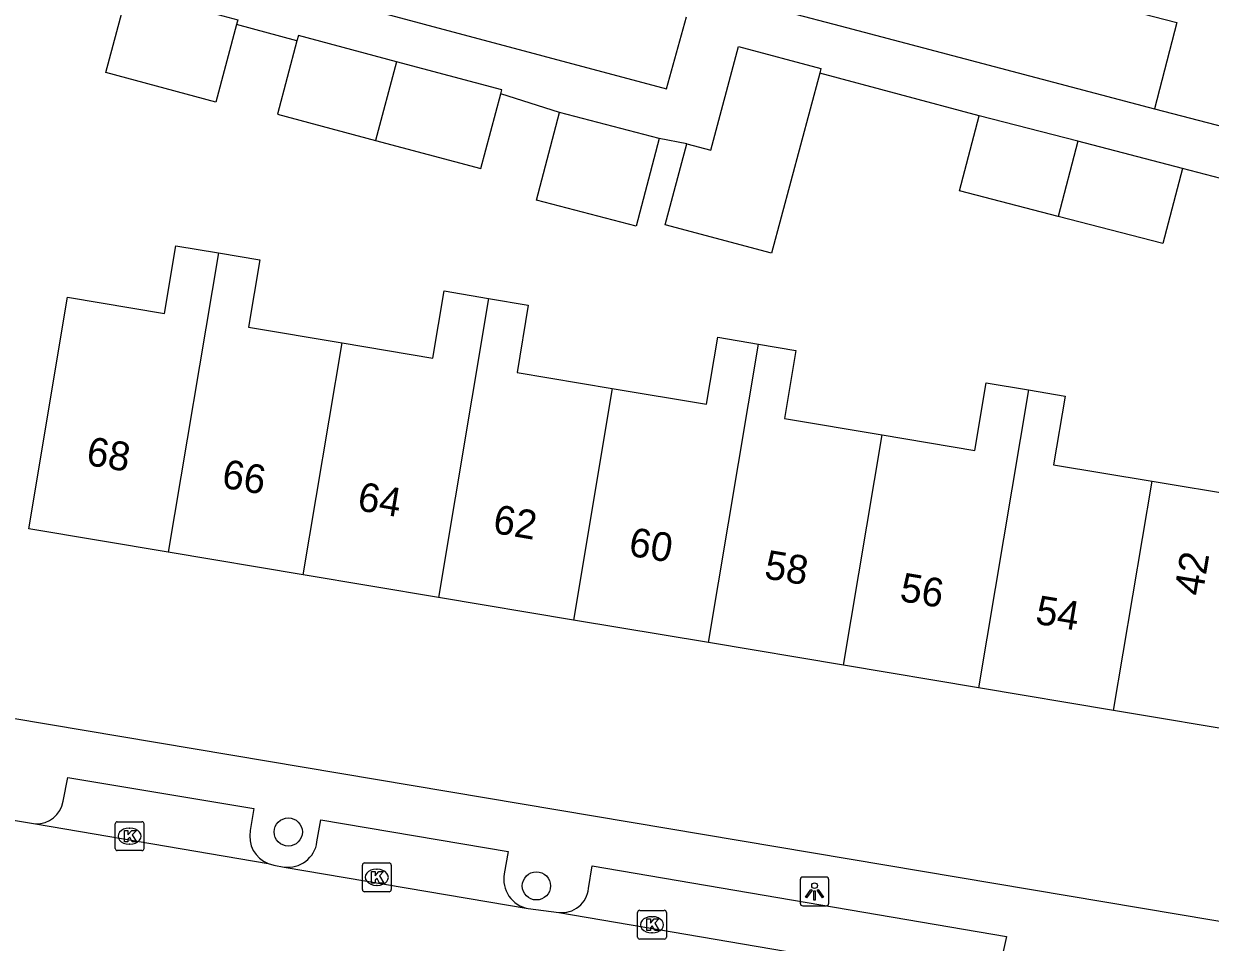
# Model space of a CAD drawing. Extents: x 163686 to 164493, y 382719 to 383870.
# Drawn here: x 163816.75 to 163857.96, y 383145.93 to 383177.82 of the extents above; entities that cross this region are included whole.
import ezdxf

# ---------------------------------------------------------------- set-up
doc = ezdxf.new("R2010")
doc.units = 0
for name, color, linetype in [('IMGEO_Boom', 7, 'Continuous'), ('IMGEO_Kolk', 7, 'Continuous'), ('IMGEO_Lichtpunt', 7, 'Continuous'), ('IMGEO_Pand', 7, 'Continuous'), ('IMGEO_Pand_nummerreeks', 7, 'Continuous'), ('IMGEO_Rijbaan_lokaal_open', 7, 'Continuous'), ('IMGEO_Voetpad_open', 7, 'Continuous')]:
    doc.layers.add(name, color=color, linetype=linetype)

msp = doc.modelspace()

# ---------------------------------------------------------------- linework, layer by layer
at = {"layer": 'IMGEO_Boom'}
for centre in [(163825.941, 383149.761), (163834.557, 383147.89)]:
    msp.add_circle(centre, 0.489, dxfattribs=at)
at = {"layer": 'IMGEO_Kolk'}
for p, q in [((163819.93, 383149.189), (163819.93, 383150.041)), ((163820.005, 383150.115), (163820.857, 383150.115)), ((163820.418, 383149.895), (163820.443, 383149.895)), ((163820.931, 383150.041), (163820.931, 383149.189)), ((163820.857, 383149.115), (163820.005, 383149.115)), ((163820.441, 383149.335), (163820.416, 383149.335)), ((163828.514, 383147.761), (163828.514, 383148.613)), ((163828.589, 383148.687), (163829.441, 383148.687)), ((163829.515, 383148.613), (163829.515, 383147.761)), ((163829.002, 383148.467), (163829.027, 383148.467)), ((163829.025, 383147.907), (163829, 383147.907)), ((163829.441, 383147.687), (163828.589, 383147.687)), ((163838.072, 383146.115), (163838.072, 383146.967)), ((163838.147, 383147.041), (163838.999, 383147.041)), ((163839.073, 383146.967), (163839.073, 383146.115)), ((163838.56, 383146.821), (163838.585, 383146.821)), ((163838.583, 383146.261), (163838.558, 383146.261)), ((163838.999, 383146.041), (163838.147, 383146.041))]:
    msp.add_line(p, q, dxfattribs=at)
for points in [[(163819.93, 383149.189), (163819.93, 383150.041)], [(163820.005, 383150.115), (163820.857, 383150.115)], [(163820.251, 383149.815), (163820.374, 383149.815), (163820.374, 383149.664), (163820.504, 383149.815), (163820.668, 383149.815), (163820.522, 383149.664), (163820.675, 383149.415), (163820.523, 383149.415), (163820.438, 383149.579), (163820.374, 383149.512), (163820.374, 383149.415), (163820.251, 383149.415), (163820.251, 383149.815)], [(163820.931, 383150.041), (163820.931, 383149.189)], [(163820.857, 383149.115), (163820.005, 383149.115)], [(163828.514, 383147.761), (163828.514, 383148.613)], [(163828.589, 383148.687), (163829.441, 383148.687)], [(163829.515, 383148.613), (163829.515, 383147.761)], [(163828.835, 383148.387), (163828.958, 383148.387), (163828.958, 383148.236), (163829.088, 383148.387), (163829.252, 383148.387), (163829.106, 383148.236), (163829.259, 383147.987), (163829.107, 383147.987), (163829.022, 383148.151), (163828.958, 383148.084), (163828.958, 383147.987), (163828.835, 383147.987), (163828.835, 383148.387)], [(163829.441, 383147.687), (163828.589, 383147.687)], [(163838.072, 383146.115), (163838.072, 383146.967)], [(163838.147, 383147.041), (163838.999, 383147.041)], [(163839.073, 383146.967), (163839.073, 383146.115)], [(163838.393, 383146.741), (163838.516, 383146.741), (163838.516, 383146.59), (163838.646, 383146.741), (163838.81, 383146.741), (163838.664, 383146.59), (163838.817, 383146.341), (163838.665, 383146.341), (163838.58, 383146.505), (163838.516, 383146.438), (163838.516, 383146.341), (163838.393, 383146.341), (163838.393, 383146.741)], [(163838.999, 383146.041), (163838.147, 383146.041)]]:
    msp.add_lwpolyline(points, dxfattribs=at)
for centre, start, end in [((163820.007, 383150.039), 91.552, 178.448), ((163820.007, 383150.039), 91.552, 178.448), ((163820.855, 383150.039), 1.552, 88.448), ((163820.855, 383150.039), 1.552, 88.448), ((163820.007, 383149.191), 181.552, 268.448), ((163820.007, 383149.191), 181.552, 268.448), ((163820.855, 383149.191), 271.552, 358.448), ((163820.855, 383149.191), 271.552, 358.448), ((163828.591, 383148.611), 91.552, 178.448), ((163828.591, 383148.611), 91.552, 178.448), ((163829.439, 383148.611), 1.552, 88.448), ((163829.439, 383148.611), 1.552, 88.448), ((163828.591, 383147.763), 181.552, 268.448), ((163828.591, 383147.763), 181.552, 268.448), ((163829.439, 383147.763), 271.552, 358.448), ((163829.439, 383147.763), 271.552, 358.448), ((163838.149, 383146.965), 91.552, 178.448), ((163838.149, 383146.965), 91.552, 178.448), ((163838.997, 383146.965), 1.552, 88.448), ((163838.997, 383146.965), 1.552, 88.448), ((163838.149, 383146.117), 181.552, 268.448), ((163838.149, 383146.117), 181.552, 268.448), ((163838.997, 383146.117), 271.552, 358.448), ((163838.997, 383146.117), 271.552, 358.448)]:
    msp.add_arc(centre, 0.0765, start, end, dxfattribs=at)
for centre, major_axis, ratio, start_param, end_param in [((163820.417, 383149.615), (-0.387, 0.002), 0.722429, 4.712389, 7.853982), ((163820.442, 383149.615), (-0.39, 0.002), 0.717154, 1.570796, 4.712389), ((163829.001, 383148.187), (-0.387, 0.002), 0.722429, 4.712389, 7.853982), ((163829.026, 383148.187), (-0.39, 0.002), 0.717154, 1.570796, 4.712389), ((163838.559, 383146.541), (-0.387, 0.002), 0.722429, 4.712389, 7.853982), ((163838.584, 383146.541), (-0.39, 0.002), 0.717154, 1.570796, 4.712389)]:
    msp.add_ellipse(centre, major_axis=major_axis, ratio=ratio, start_param=start_param, end_param=end_param, dxfattribs=at)
at = {"layer": 'IMGEO_Lichtpunt'}
for p, q in [((163844.618, 383148.195), (163843.81, 383148.195)), ((163844.618, 383148.195), (163843.81, 383148.195)), ((163843.716, 383148.1), (163843.716, 383147.293)), ((163843.716, 383148.1), (163843.716, 383147.293)), ((163844.712, 383147.293), (163844.712, 383148.1)), ((163844.712, 383147.293), (163844.712, 383148.1)), ((163843.81, 383147.199), (163844.618, 383147.199)), ((163843.81, 383147.199), (163844.618, 383147.199))]:
    msp.add_line(p, q, dxfattribs=at)
for points in [[(163844.09, 383147.764), (163844.129, 383147.736), (163843.941, 383147.474), (163843.903, 383147.501), (163844.09, 383147.764)], [(163844.192, 383147.716), (163844.239, 383147.716), (163844.239, 383147.394), (163844.192, 383147.394), (163844.192, 383147.716)], [(163844.302, 383147.736), (163844.34, 383147.763), (163844.527, 383147.501), (163844.488, 383147.473), (163844.302, 383147.736)]]:
    msp.add_lwpolyline(points, dxfattribs=at)
msp.add_circle((163844.215, 383147.898), 0.0994, dxfattribs=at)
for centre, start, end in [((163843.81, 383148.1), 90, 180), ((163843.81, 383148.1), 90, 180), ((163844.618, 383148.1), 0, 90), ((163844.618, 383148.1), 0, 90), ((163843.81, 383147.293), 180, 270), ((163843.81, 383147.293), 180, 270), ((163844.618, 383147.293), 270, 0), ((163844.618, 383147.293), 270, 360)]:
    msp.add_arc(centre, 0.0946, start, end, dxfattribs=at)
at = {"layer": 'IMGEO_Pand'}
for points in [[(163855.991, 383181.232), (163855.221, 383178.269), (163856.794, 383177.861), (163856.017, 383174.866)], [(163824.144, 383177.793), (163823.421, 383175.099), (163819.601, 383176.124), (163820.368, 383178.983)], [(163820.368, 383178.983), (163824.188, 383177.958), (163824.144, 383177.793)], [(163829.698, 383176.503), (163826.293, 383177.414), (163826.244, 383177.23)], [(163826.244, 383177.23), (163825.563, 383174.681), (163828.968, 383173.771)], [(163839.785, 383173.649), (163840.614, 383173.427), (163841.577, 383177.029), (163844.438, 383176.265), (163844.396, 383176.108)], [(163829.698, 383176.503), (163828.968, 383173.771)], [(163833.319, 383175.384), (163833.357, 383175.525), (163829.698, 383176.503)], [(163844.396, 383176.108), (163842.724, 383169.854), (163839.034, 383170.84), (163839.785, 383173.649)], [(163828.968, 383173.771), (163832.626, 383172.792), (163833.319, 383175.384)], [(163838.82, 383173.833), (163838.022, 383170.79), (163834.556, 383171.698), (163835.354, 383174.741)], [(163838.82, 383173.833), (163835.354, 383174.741)], [(163852.677, 383171.131), (163849.254, 383172.019), (163849.931, 383174.629)], [(163853.355, 383173.741), (163849.931, 383174.629)], [(163856.017, 383174.866), (163858.478, 383174.227), (163863.317, 383172.97)], [(163853.355, 383173.741), (163852.677, 383171.131)], [(163856.992, 383172.797), (163853.355, 383173.741)], [(163856.992, 383172.797), (163856.315, 383170.187), (163852.677, 383171.131)], [(163821.773, 383159.473), (163816.934, 383160.282), (163818.279, 383168.325), (163821.639, 383167.763), (163822.032, 383170.113), (163823.513, 383169.866)], [(163823.513, 383169.866), (163821.773, 383159.473)], [(163823.513, 383169.866), (163824.948, 383169.626), (163824.557, 383167.285), (163827.811, 383166.741)], [(163827.811, 383166.741), (163830.961, 383166.214), (163831.35, 383168.543), (163832.891, 383168.285)], [(163832.891, 383168.285), (163831.153, 383157.904)], [(163832.891, 383168.285), (163834.276, 383168.054), (163833.885, 383165.715), (163837.188, 383165.162)], [(163826.463, 383158.689), (163827.811, 383166.741)], [(163837.188, 383165.162), (163840.466, 383164.614), (163840.854, 383166.934), (163842.267, 383166.698)], [(163840.532, 383156.336), (163842.267, 383166.698)], [(163842.267, 383166.698), (163843.57, 383166.48), (163843.174, 383164.114), (163846.561, 383163.547)], [(163837.188, 383165.162), (163835.842, 383157.12)], [(163846.561, 383163.547), (163849.777, 383163.009), (163850.169, 383165.353), (163851.644, 383165.107)], [(163851.644, 383165.107), (163849.913, 383154.767)], [(163851.644, 383165.107), (163852.916, 383164.894), (163852.517, 383162.513), (163855.934, 383161.942)], [(163855.934, 383161.942), (163859.004, 383161.429), (163859.396, 383163.777), (163861.166, 383163.481), (163859.442, 383153.174), (163854.602, 383153.983)], [(163845.222, 383155.552), (163846.561, 383163.547)], [(163854.602, 383153.983), (163855.934, 383161.942)], [(163826.463, 383158.689), (163821.773, 383159.473)], [(163831.153, 383157.904), (163826.463, 383158.689)], [(163835.842, 383157.12), (163831.153, 383157.904)], [(163840.532, 383156.336), (163835.842, 383157.12)], [(163845.222, 383155.552), (163840.532, 383156.336)], [(163849.913, 383154.767), (163845.222, 383155.552)], [(163854.602, 383153.983), (163849.913, 383154.767)]]:
    msp.add_lwpolyline(points, dxfattribs=at)
at = {"layer": 'IMGEO_Rijbaan_lokaal_open'}
for points in [[(163815.63, 383150.295), (163817.159, 383150.045)], [(163817.159, 383150.045), (163825.243, 383148.662)], [(163825.243, 383148.662), (163825.438, 383148.606), (163825.797, 383148.544)], [(163825.797, 383148.544), (163834.267, 383147.107)], [(163834.267, 383147.107), (163835.334, 383146.968)], [(163835.334, 383146.968), (163851.549, 383144.204)]]:
    msp.add_lwpolyline(points, dxfattribs=at)
at = {"layer": 'IMGEO_Voetpad_open'}
for points in [[(163826.366, 383178.959), (163839.073, 383175.562), (163839.771, 383178.058)], [(163841.592, 383178.782), (163841.566, 383178.682), (163845.1, 383177.749), (163856.017, 383174.866)], [(163826.244, 383177.23), (163824.144, 383177.793)], [(163849.931, 383174.629), (163844.396, 383176.108)], [(163835.354, 383174.741), (163833.319, 383175.384)], [(163839.785, 383173.649), (163838.82, 383173.833)], [(163858.857, 383172.313), (163856.992, 383172.797)], [(163813.816, 383154.139), (163859.317, 383146.49)], [(163818.126, 383150.828), (163818.29, 383151.654), (163824.75, 383150.579), (163824.622, 383149.808)], [(163826.938, 383149.419), (163827.073, 383150.18), (163833.571, 383149.081), (163833.443, 383148.31)], [(163836.37, 383147.802), (163836.494, 383148.581), (163850.885, 383146.128), (163850.721, 383145.404)]]:
    msp.add_lwpolyline(points, dxfattribs=at)
for centre, radius, start, end in [((163817.197, 383150.986), 0.942, 267.667, 350.3286), ((163825.624, 383149.61), 1.021, 168.8084, 248.0968), ((163825.932, 383149.549), 1.014, 262.3317, 352.6354), ((163834.443, 383148.111), 1.02, 168.7691, 260.0497), ((163835.439, 383147.898), 0.936, 263.5529, 354.1165)]:
    msp.add_arc(centre, radius, start, end, dxfattribs=at)

# ---------------------------------------------------------------- texts
at = {"layer": 'IMGEO_Pand_nummerreeks'}
for s, rotation, p in [('68', 350.5071, (163818.892, 383162.51)), ('66', 350.5071, (163823.597, 383161.722)), ('64', 350.5071, (163828.305, 383160.935)), ('62', 350.5071, (163833.011, 383160.149)), ('60', 350.5071, (163837.725, 383159.36)), ('58', 350.5071, (163842.434, 383158.573)), ('42', 80.5043, (163857.682, 383157.925)), ('56', 350.5071, (163847.139, 383157.786)), ('54', 350.5071, (163851.848, 383156.998))]:
    msp.add_text(s, height=1, rotation=rotation, dxfattribs=at).set_placement(p)

doc.saveas('drawing.dxf')
